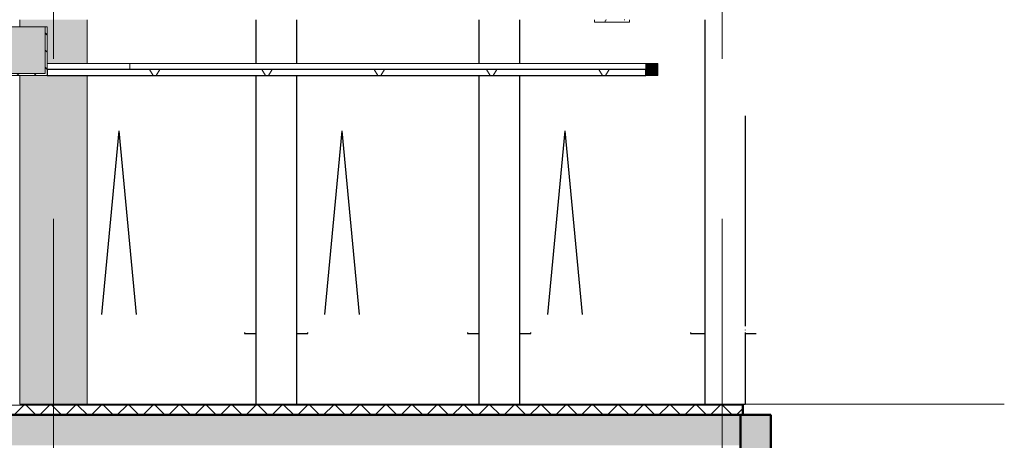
# Model space of a CAD drawing. Extents: x 50445 to 145605, y -10968 to 41989.
# Tile 321 of 338: x 129419 to 137517, y 11889 to 15347. Entities that reach past the tile are written whole.
import ezdxf

# ---------------------------------------------------------------- set-up
doc = ezdxf.new("R2010")
doc.units = 0
doc.header["$LTSCALE"] = 414.30304
doc.header["$MEASUREMENT"] = 0
doc.linetypes.add('stramien', pattern=[22.225, 12.7, -3.175, 3.175, -3.175])
doc.layers.get('0').update_dxf_attribs({"linetype": 'CONTINUOUS'})
for name, color, linetype, lineweight in [('A-CLNG-PATT', 5, 'CONTINUOUS', 25), ('A-CLNG-SUSP', 5, 'CONTINUOUS', 25), ('A-DETL', 5, 'CONTINUOUS', 18), ('A-FLOR-CASE', 3, 'CONTINUOUS', 18), ('A-FLOR-OTLN', 6, 'CONTINUOUS', 18), ('A-FLOR-PATT', 8, 'CONTINUOUS', 50), ('A-GENM', 6, 'CONTINUOUS', 18), ('A-GLAZ', 6, 'CONTINUOUS', 18), ('A-GLAZ-GLAS', 6, 'CONTINUOUS', 25), ('I-WALL', 2, 'CONTINUOUS', 25), ('S-BEAM', 4, 'CONTINUOUS', 18), ('S-COLS', 6, 'CONTINUOUS', 18), ('S-GRID', 1, 'CONTINUOUS', 18)]:
    doc.layers.add(name, color=color, linetype=linetype, lineweight=lineweight)
doc.layers.get('A-GLAZ').off()
pattern_1 = [(135, (33645.57, 9397.6), (-70.7107, -70.7107), [])]

# ---------------------------------------------------------------- blocks, each defined once
blk = doc.blocks.new('34_KA_houten balustrade communicatietrappen - Type-V43-plotview doorsnede C C  -  1 op 100')
at = {"layer": 'A-FLOR-CASE'}
h = blk.add_hatch(dxfattribs=at)
h.set_pattern_fill('FP_22', color=256, style=0, pattern_type=2)
h.set_pattern_definition(pattern_1)
h.paths.add_polyline_path([(43068.6, 14220), (43384.6, 14220), (43384.6, 15020), (43366.6, 15020), (43366.6, 14238), (43086.6, 14238), (43086.6, 14620), (43068.6, 14620), (43068.6, 14581.6)], flags=0)
h.paths.add_polyline_path([(47728, 14220), (48466.6, 14220), (48466.6, 14620), (48448.6, 14620), (48448.6, 14238), (48168.6, 14238), (48168.6, 14990), (48150.6, 14990), (48150.6, 14238), (47604.4, 14238), (47577.6, 14220)], flags=0)
h.paths.add_polyline_path([(43302.6, 14990), (43302.6, 15020), (43284.6, 15020), (43284.6, 14990)], flags=0)
at = {"layer": 'A-GENM'}
h = blk.add_hatch(color=256, dxfattribs=at)
h.paths.add_polyline_path([(44388.5, 14220), (45167.8, 14220), (47990.6, 16120), (43284.6, 16120), (43284.6, 15020), (43302.6, 15020), (43302.6, 16102), (43328.9, 16102), (43328.9, 15020), (43384.6, 15020), (43384.6, 14220)], flags=0)
h.paths.add_polyline_path([(47435.1, 14220), (47577.6, 14220), (47604.4, 14238), (48150.6, 14239.1), (48150.6, 14701.6), (47449.7, 14229.9)], flags=0)
h = blk.add_hatch(color=256, dxfattribs=at)
h.paths.add_polyline_path([(43304.6, 14990), (43304.6, 16100), (43314.6, 16100), (43315.6, 16100), (43325.6, 16100), (43326.1, 14990), (43328.1, 14990), (43328.9, 15020), (43328.9, 16102), (43302.6, 16101.9), (43303.1, 14990)], flags=0)
h.paths.add_polyline_path([(43366.6, 14990), (43366.6, 15020), (43335.1, 15020), (43335.1, 14990)], flags=0)
for points in [[(43304.6, 14920), (43314.6, 14920), (43314.6, 16100), (43304.6, 16100), (43304.6, 15010.8)], [(43315.6, 14920), (43325.6, 14920), (43325.6, 16100), (43315.6, 16100), (43315.6, 15010.8)]]:
    blk.add_hatch(color=256, dxfattribs=at).paths.add_polyline_path(points, flags=0)
h = blk.add_hatch(dxfattribs=at)
h.set_pattern_fill('FP_22', color=256, style=0, pattern_type=2)
h.set_pattern_definition(pattern_1)
h.paths.add_polyline_path([(43284.6, 14990), (43284.6, 15020), (43134.6, 15020), (43134.6, 14990), (43275.4, 14990)], flags=0)
h = blk.add_hatch(color=256, dxfattribs=at)
h.paths.add_polyline_path([(48250.6, 14238), (48448.6, 14238), (48448.6, 14620), (48168.6, 14620), (48168.6, 14238)], flags=0)
h.paths.add_polyline_path([(43366.6, 14238), (43366.6, 14620), (43086.6, 14620), (43086.6, 14238), (43275.4, 14238)], flags=0)
at = {"layer": 'A-FLOR-CASE'}
for p, q in [((43314.6, 16100), (43304.6, 16100)), ((43304.6, 16100), (43304.6, 14920)), ((43314.6, 14920), (43314.6, 16100)), ((43325.6, 16100), (43315.6, 16100)), ((43315.6, 16100), (43315.6, 14920)), ((43325.6, 14920), (43325.6, 16100)), ((43304.6, 14920), (43314.6, 14920)), ((43315.6, 14920), (43325.6, 14920))]:
    blk.add_line(p, q, dxfattribs=at)
at = {"layer": 'A-GENM'}
for p, q in [((47990.6, 16120), (43284.6, 16120)), ((43284.6, 16120), (43284.6, 15020)), ((43302.6, 16102), (43328.9, 16102)), ((43302.6, 15020), (43302.6, 16102)), ((43328.9, 16102), (43328.9, 15020)), ((43284.6, 15020), (43134.6, 15020)), ((43134.6, 15020), (43134.6, 14990)), ((43134.6, 14990), (43284.6, 14990)), ((43302.6, 15020), (43284.6, 15020)), ((43284.6, 15020), (43284.6, 14990)), ((43284.6, 14990), (43284.6, 15020)), ((43297.5, 15020), (43284.6, 15020)), ((43284.6, 15020), (43284.6, 14988.7)), ((43284.6, 14990), (43302.6, 14990)), ((43284.6, 14988.7), (43288.6, 14988.7)), ((43288.6, 14988.7), (43288.6, 14999)), ((43288.6, 14999), (43294.6, 14999)), ((43294.6, 14999), (43294.6, 14969)), ((43303.1, 14930), (43297.5, 15020)), ((43302.6, 14990), (43302.6, 15020)), ((43302.6, 14990), (43304.6, 14990)), ((43325.6, 14990), (43328.1, 14990)), ((43328.9, 15020), (43326.1, 14910)), ((43335.1, 15020), (43328.9, 15020)), ((43335.1, 15020), (43366.6, 15020)), ((43335.1, 14901.6), (43335.1, 15020)), ((43335.1, 14990), (43366.6, 14990)), ((43366.6, 15020), (43366.6, 14238)), ((43384.6, 15020), (43366.6, 15020)), ((43384.6, 14220), (43384.6, 15020)), ((48168.6, 14990), (48150.6, 14990)), ((48150.6, 14990), (48150.6, 14238)), ((48168.6, 14238), (48168.6, 14990)), ((43288.6, 14977.2), (43284.6, 14977.2)), ((43284.6, 14977.2), (43284.6, 14955.7)), ((43284.6, 14955.7), (43286.7, 14954.9)), ((43286.7, 14954.9), (43292.3, 14964.5)), ((43288.6, 14969), (43288.6, 14977.2)), ((43294.6, 14969), (43288.6, 14969)), ((43292.3, 14964.5), (43294.1, 14964)), ((43294.1, 14964), (43294.1, 14877.5)), ((43303.1, 14910), (43303.1, 14930)), ((43326.1, 14910), (43303.1, 14910)), ((43307.1, 14877.8), (43307.1, 14900)), ((43307.1, 14900), (43326.1, 14900)), ((43326.1, 14900), (43326.1, 14867)), ((43330.1, 14867), (43335.1, 14901.6)), ((43294.1, 14877.5), (43282.6, 14866)), ((43282.6, 14866), (43282.6, 14820)), ((43282.6, 14820), (43291.6, 14820)), ((43291.6, 14862.3), (43307.1, 14877.8)), ((43291.6, 14820), (43291.6, 14862.3)), ((43326.1, 14867), (43330.1, 14867)), ((43086.6, 14620), (43068.6, 14620)), ((43068.6, 14620), (43068.6, 14220)), ((43086.6, 14238), (43086.6, 14620)), ((43086.6, 14620), (43366.6, 14620)), ((48168.6, 14620), (48448.6, 14620)), ((48466.6, 14620), (48448.6, 14620)), ((48448.6, 14620), (48448.6, 14238)), ((48466.6, 14220), (48466.6, 14620)), ((43068.6, 14220), (43384.6, 14220)), ((43366.6, 14238), (43086.6, 14238)), ((43384.6, 14220), (45167.8, 14220)), ((47435.1, 14220), (47577.6, 14220)), ((47604.4, 14238), (47577.6, 14220)), ((47577.6, 14220), (48466.6, 14220)), ((48150.6, 14238), (47604.4, 14238)), ((48448.6, 14238), (48168.6, 14238))]:
    blk.add_line(p, q, dxfattribs=at)
blk = doc.blocks.new('42_KA leemstuc betonkolomafwerking - Type-V63-plotview doorsnede C C  -  1 op 100')
at = {"layer": 'A-GENM'}
h = blk.add_hatch(color=256, dxfattribs=at)
h.paths.add_polyline_path([(48793.6, 11520), (48793.6, 14220), (48239.6, 14220), (48239.6, 11520)], flags=0)
h.paths.add_polyline_path([(48466.6, 14320), (48793.6, 14320), (48793.6, 14680), (48239.6, 14680), (48239.6, 14620), (48466.6, 14620), (48466.6, 14581.6)], flags=0)
for p, q in [((48239.6, 14680), (48239.6, 14620)), ((48793.6, 14320), (48793.6, 14680)), ((48239.6, 14220), (48239.6, 11520)), ((48793.6, 11520), (48793.6, 14220)), ((48239.6, 11520), (48793.6, 11520))]:
    blk.add_line(p, q, dxfattribs=at)
blk = doc.blocks.new('31_KA_Houten kozijn draaiend deel metselwerkgevel - Type-8155383-plotview doorsnede C C  -  1 op 100')
at = {"layer": 'A-GLAZ-GLAS'}
for p in [(4915.8, 12255.8), (5200.7, 12255.8)]:
    blk.add_line(p, (5058.3, 13766), dxfattribs=at)
blk = doc.blocks.new('28_KU_vloerrand 250x670 3e verdieping - 33000 mm-590248-plotview doorsnede C C  -  1 op 100')
at = {"layer": 'S-COLS'}
blk.add_hatch(color=256, dxfattribs=at).paths.add_polyline_path([(54407, 10400), (54416.6, 10400), (54416.6, 11430), (54166.6, 11430), (54166.6, 10400)], flags=0)
at = {"layer": 'S-COLS', "color": 90, "lineweight": 50}
for p, q in [((54416.6, 11430), (54166.6, 11430)), ((54166.6, 11430), (54166.6, 10400)), ((54416.6, 10400), (54416.6, 11430)), ((54166.6, 10400), (54416.6, 10400))]:
    blk.add_line(p, q, dxfattribs=at)
blk = doc.blocks.new('3073_04 constructie_abt_export 08-11-2012_rvt-1-plotview doorsnede C C  -  1 op 100')
at = {"layer": 'A-FLOR-PATT', "lineweight": 18}
h = blk.add_hatch(color=7, dxfattribs=at)
h.paths.add_polyline_path([(54166.6, 11180), (54166.6, 11430), (37166.6, 11430), (37166.6, 11180), (53293.9, 11180)], flags=0)
h.paths.add_polyline_path([(4366.6, 11180), (32366.6, 11180), (32366.6, 11430), (4366.6, 11430)], flags=0)
at = {"layer": 'A-FLOR-OTLN', "color": 90, "lineweight": 50}
for p, q in [((54166.6, 11430), (37166.6, 11430)), ((54166.6, 11180), (54166.6, 11430))]:
    blk.add_line(p, q, dxfattribs=at)
at = {"lineweight": 18}
blk.add_blockref('28_KU_vloerrand 250x670 3e verdieping - 33000 mm-590248-plotview doorsnede C C  -  1 op 100', (0, 0), dxfattribs=at)
blk = doc.blocks.new('28_ABT-C_staal_HFLeq_ligger - HFLeq200x200x20-2256398-plotview doorsnede C C  -  1 op 100')
at = {"layer": 'S-BEAM', "color": 170, "lineweight": 5}
for p, q in [((52965.8, 14671), (52965.8, 14680)), ((52965.8, 14660), (52965.8, 14671)), ((52965.8, 14660), (53055.8, 14660)), ((53256.1, 14680), (53256.1, 14671)), ((53256.1, 14671), (53256.1, 14660))]:
    blk.add_line(p, q, dxfattribs=at)
blk = doc.blocks.new('28_ABT-C_staal_HFLeq_ligger - HFLeq200x200x20-2256366-plotview doorsnede C C  -  1 op 100')
at = {"layer": 'S-BEAM', "color": 170, "lineweight": 5}
for p, q in [((53055.8, 14671), (53055.8, 14660)), ((53055.8, 14660), (53255.8, 14660)), ((53215.8, 14680), (53211.6, 14680)), ((53255.8, 14660), (53255.8, 14680))]:
    blk.add_line(p, q, dxfattribs=at)
blk.add_arc((53064.8, 14671), 9, 90, 180, dxfattribs=at)
blk = doc.blocks.new('10844_ABT model nieuw_export 08-11-2012_rvt-1-plotview doorsnede C C  -  1 op 100')
at = {"color": 170, "lineweight": 5}
for name in ['28_ABT-C_staal_HFLeq_ligger - HFLeq200x200x20-2256398-plotview doorsnede C C  -  1 op 100', '28_ABT-C_staal_HFLeq_ligger - HFLeq200x200x20-2256366-plotview doorsnede C C  -  1 op 100']:
    blk.add_blockref(name, (0, 0), dxfattribs=at)

msp = doc.modelspace()

# ---------------------------------------------------------------- hatches: boundary and pattern name
at = {"layer": 'A-CLNG-PATT', "lineweight": 18}
h = msp.add_hatch(dxfattribs=at)
h.set_pattern_fill('FP_21', color=256, angle=150, style=0, pattern_type=2)
h.set_pattern_definition([(60, (114825.1, 10064.8), (-692.82, 400), []), (120, (114825.1, 10064.8), (-692.82, -400), [])])
h.paths.add_polyline_path([(104418, 14887.2), (112568.1, 14887.2), (112568.1, 14937.2), (86324.1, 14937.2), (86324.1, 14887.2), (103861.4, 14887.2)], flags=0)
h.paths.add_polyline_path([(134568.5, 14887.2), (134568.5, 14937.2), (129646.1, 14937.2), (129646.1, 14887.2), (134473.4, 14887.2)], flags=0)
h.paths.add_polyline_path([(124245.6, 14887.2), (124245.6, 14937.2), (120127.9, 14937.2), (120127.9, 14887.2), (123341.7, 14887.2)], flags=0)
h.paths.add_polyline_path([(119391.9, 14887.2), (119391.9, 14937.2), (119376.1, 14937.2), (119376.1, 14887.2)], flags=0)
at = {"layer": 'A-FLOR-PATT', "lineweight": 18}
h = msp.add_hatch(dxfattribs=at)
h.set_pattern_fill('FP_6', color=256, angle=135, style=0, pattern_type=2)
h.set_pattern_definition([(45, (114825.1, 10064.78), (-106.066, 106.066), []), (135, (114825.1, 10064.78), (-106.066, -106.066), [])])
h.paths.add_polyline_path([(106644.3, 12097.2), (113313.4, 12097.2), (113313.4, 12177.2), (85546.1, 12177.2), (85546.1, 12097.2), (105531.1, 12097.2)], flags=0)
h.paths.add_polyline_path([(135366.1, 12097.2), (135365.8, 12177.2), (118429.4, 12177.2), (118429.4, 12097.2), (134473.4, 12097.2)], flags=0)
at = {"layer": 'A-GENM', "lineweight": 5}
msp.add_hatch(color=256, dxfattribs=at).paths.add_polyline_path([(134668.5, 14887.2), (134668.5, 14987.2), (134568.5, 14987.2), (134568.5, 14887.2)], flags=0)

# ---------------------------------------------------------------- linework, layer by layer
at = {"layer": 'A-CLNG-SUSP'}
for p, q in [((134568.5, 14937.2), (129646.1, 14937.2)), ((129646.1, 14937.2), (129646.1, 14887.2)), ((134568.5, 14887.2), (134568.5, 14937.2)), ((129646.1, 14887.2), (134568.5, 14887.2))]:
    msp.add_line(p, q, dxfattribs=at)
at = {"layer": 'A-DETL', "linetype": 'stramien'}
msp.add_line((137516.8, 12187.2), (76916.8, 12187.2), dxfattribs=at)
at = {"layer": 'A-FLOR-OTLN'}
for p, q in [((135365.8, 12177.2), (118429.4, 12177.2)), ((129973.1, 12187.2), (131363.6, 12187.2)), ((131695.3, 12187.2), (133197, 12187.2)), ((133528.6, 12187.2), (135055.3, 12187.2)), ((135365.8, 12187.2), (135365.8, 12177.2))]:
    msp.add_line(p, q, dxfattribs=at)
at = {"layer": 'A-FLOR-OTLN', "lineweight": 50}
for p, q in [((135366.1, 12187.2), (135365.8, 12187.2)), ((135366.1, 12097.2), (135366.1, 12187.2)), ((118429.4, 12097.2), (135366.1, 12097.2))]:
    msp.add_line(p, q, dxfattribs=at)
at = {"layer": 'A-GENM'}
for p, q in [((129646.2, 14987.2), (130323.9, 14987.2)), ((130323.9, 14987.2), (134568.5, 14987.2)), ((130323.9, 14987.2), (130323.9, 14937.2)), ((134668.5, 14987.2), (134568.5, 14987.2)), ((134568.5, 14987.2), (134568.5, 14887.2)), ((134668.5, 14887.2), (134668.5, 14987.2)), ((134568.5, 14887.2), (134668.5, 14887.2))]:
    msp.add_line(p, q, dxfattribs=at)
at = {"layer": 'I-WALL'}
for p, q in [((131363.6, 14987.2), (131363.6, 15347.2)), ((131695.3, 15347.2), (131695.3, 14987.2)), ((133197, 14987.2), (133197, 15347.2)), ((133528.6, 15347.2), (133528.6, 14987.2)), ((135055.3, 12187.2), (135055.3, 15347.2)), ((131363.6, 12187.2), (131363.6, 14887.2)), ((131695.3, 14887.2), (131695.3, 12187.2)), ((133197, 12187.2), (133197, 14887.2)), ((133528.6, 14887.2), (133528.6, 12187.2)), ((135386.9, 14557.2), (135386.9, 12827.2)), ((135386.9, 12797.2), (135386.9, 12794.2)), ((131269.3, 12774.2), (131269.3, 12767.2)), ((131269.3, 12767.2), (131363.6, 12767.2)), ((131695.3, 12767.2), (131789.6, 12767.2)), ((131789.6, 12767.2), (131789.6, 12774.2)), ((133102.6, 12774.2), (133102.6, 12767.2)), ((133102.6, 12767.2), (133197, 12767.2)), ((133528.6, 12767.2), (133622.9, 12767.2)), ((133622.9, 12767.2), (133622.9, 12774.2)), ((134935.9, 12774.2), (134935.9, 12767.2)), ((134935.9, 12767.2), (135055.3, 12767.2)), ((135386.9, 12774.2), (135386.9, 12187.2)), ((135386.9, 12767.2), (135476.1, 12767.2)), ((131363.6, 12187.2), (131695.3, 12187.2)), ((133197, 12187.2), (133528.6, 12187.2)), ((135055.3, 12187.2), (135386.9, 12187.2))]:
    msp.add_line(p, q, dxfattribs=at)
at = {"layer": 'S-GRID', "linetype": 'stramien'}
for p, q in [((129696.1, -9967.8), (129696.1, 31258.5)), ((135196.1, -9967.8), (135196.1, 31258.5))]:
    msp.add_line(p, q, dxfattribs=at)

# ---------------------------------------------------------------- block references
at = {"lineweight": 5}
for name in ['10844_ABT model nieuw_export 08-11-2012_rvt-1-plotview doorsnede C C  -  1 op 100', '3073_04 constructie_abt_export 08-11-2012_rvt-1-plotview doorsnede C C  -  1 op 100']:
    msp.add_blockref(name, (81179.5, 667.2), dxfattribs=at)
at = {"layer": 'A-GENM'}
for name in ['34_KA_houten balustrade communicatietrappen - Type-V43-plotview doorsnede C C  -  1 op 100', '42_KA leemstuc betonkolomafwerking - Type-V63-plotview doorsnede C C  -  1 op 100']:
    msp.add_blockref(name, (81179.5, 667.2), dxfattribs=at)
at = {"layer": 'A-GLAZ', "lineweight": 25}
for p in [(125179.5, 667.2), (127012.8, 667.2), (128846.2, 667.2)]:
    msp.add_blockref('31_KA_Houten kozijn draaiend deel metselwerkgevel - Type-8155383-plotview doorsnede C C  -  1 op 100', p, dxfattribs=at)

doc.saveas('drawing.dxf')
